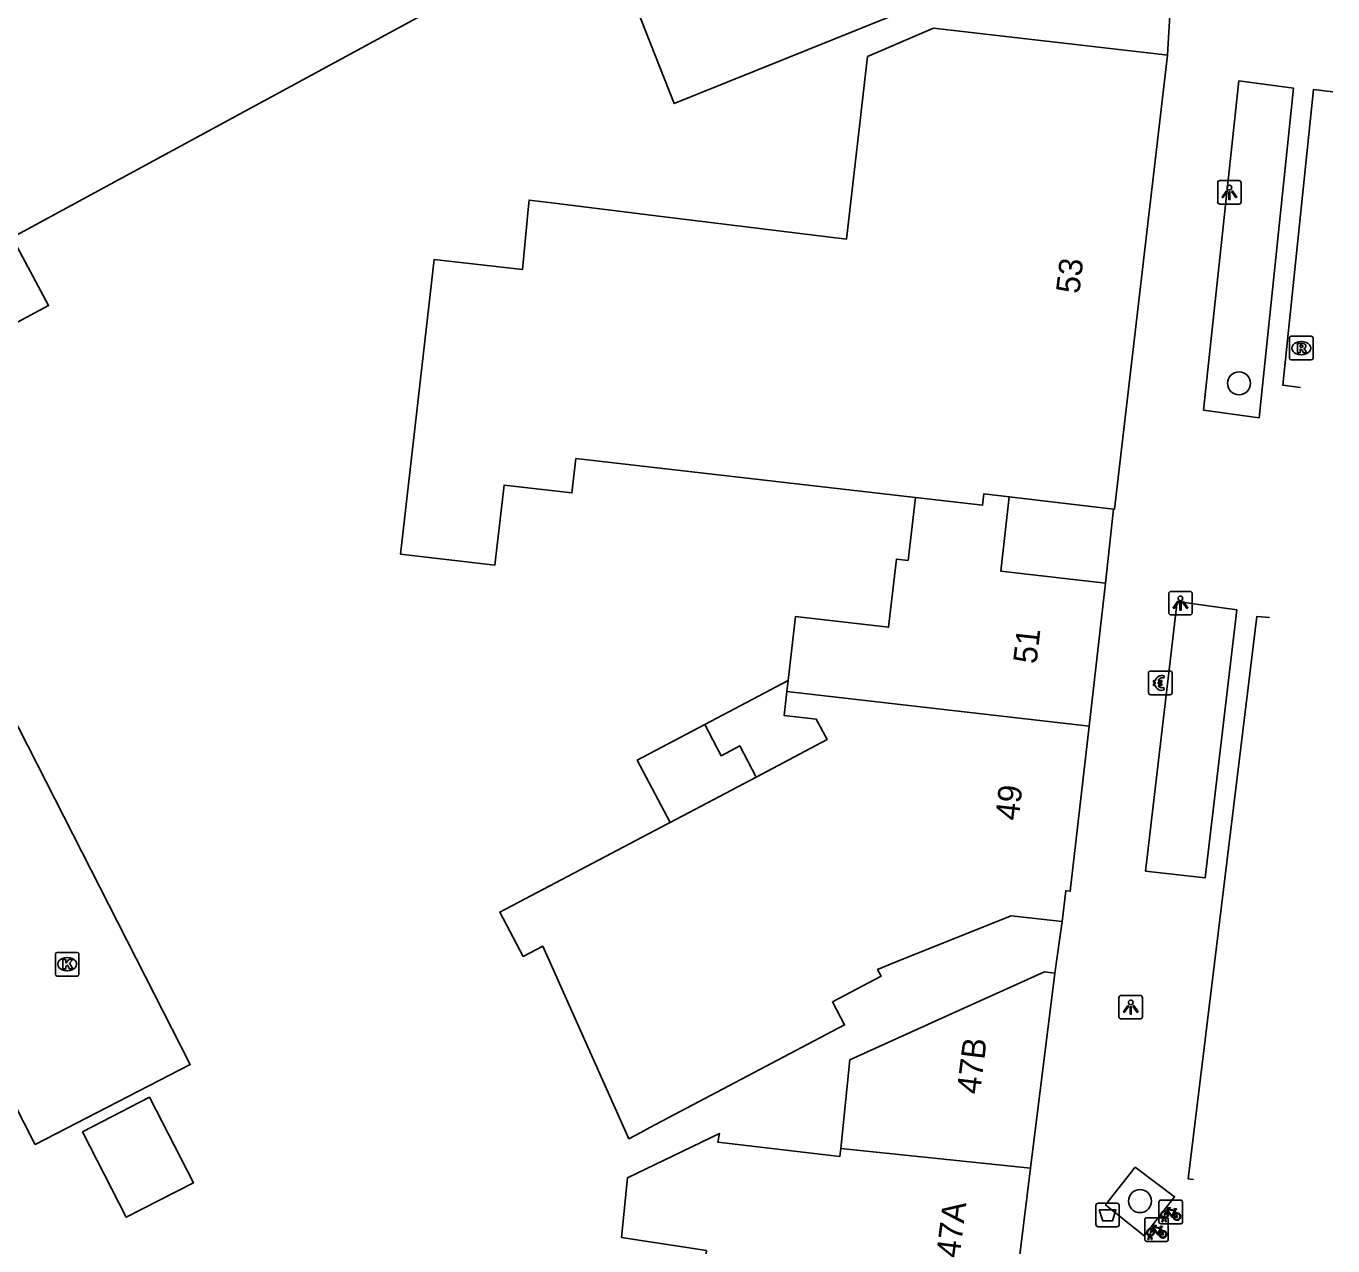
# Model space of a CAD drawing. Extents: x 160379 to 161131, y 383940 to 384849.
# Drawn here: x 161071.7 to 161127.2, y 384171 to 384222.7 of the extents above; entities that cross this region are included whole.
import ezdxf

# ---------------------------------------------------------------- set-up
doc = ezdxf.new("R2010")
doc.units = 0
for name, color, linetype in [('IMGEO_Afvalbak', 7, 'Continuous'), ('IMGEO_Betaalautomaat', 7, 'Continuous'), ('IMGEO_Boom', 7, 'Continuous'), ('IMGEO_Fietsenrek', 7, 'Continuous'), ('IMGEO_Kolk', 7, 'Continuous'), ('IMGEO_Lichtpunt', 7, 'Continuous'), ('IMGEO_Pand', 7, 'Continuous'), ('IMGEO_Pand_nummerreeks', 7, 'Continuous'), ('IMGEO_Rijbaan_lokaal_open', 7, 'Continuous'), ('IMGEO_Rioolput', 7, 'Continuous'), ('IMGEO_Voetpad_open', 7, 'Continuous')]:
    doc.layers.add(name, color=color, linetype=linetype)

msp = doc.modelspace()

# ---------------------------------------------------------------- linework, layer by layer
at = {"layer": 'IMGEO_Afvalbak'}
for p, q in [((161117.114, 384171.885), (161117.114, 384172.685)), ((161117.114, 384172.685), (161117.114, 384171.885)), ((161117.214, 384172.785), (161118.004, 384172.785)), ((161118.004, 384172.785), (161117.214, 384172.785)), ((161118.104, 384172.685), (161118.104, 384171.885)), ((161118.104, 384171.885), (161118.104, 384172.685)), ((161118.004, 384171.785), (161117.214, 384171.785)), ((161117.214, 384171.785), (161118.004, 384171.785))]:
    msp.add_line(p, q, dxfattribs=at)
msp.add_lwpolyline([(161117.257, 384172.499), (161117.961, 384172.499), (161117.812, 384172.029), (161117.406, 384172.029), (161117.257, 384172.499)], dxfattribs=at)
for centre, start, end in [((161117.214, 384172.685), 90, 180), ((161117.214, 384172.685), 90, 180), ((161118.004, 384172.685), 0, 90), ((161118.004, 384172.685), 360, 90), ((161117.214, 384171.885), 180, 270), ((161117.214, 384171.885), 180, 270), ((161118.004, 384171.885), 270, 0), ((161118.004, 384171.885), 270, 0)]:
    msp.add_arc(centre, 0.1, start, end, dxfattribs=at)
at = {"layer": 'IMGEO_Betaalautomaat'}
for p, q in [((161119.344, 384194.441), (161119.344, 384195.282)), ((161119.344, 384195.282), (161119.344, 384194.441)), ((161119.419, 384195.365), (161120.26, 384195.365)), ((161120.26, 384195.365), (161119.419, 384195.365)), ((161119.627, 384194.829), (161119.627, 384194.897)), ((161119.748, 384194.897), (161119.748, 384194.829)), ((161120.006, 384195.17), (161119.989, 384195.07)), ((161120.343, 384195.291), (161120.343, 384194.45)), ((161120.343, 384194.45), (161120.343, 384195.291)), ((161120.269, 384194.366), (161119.428, 384194.366)), ((161119.428, 384194.366), (161120.269, 384194.366)), ((161119.993, 384194.664), (161120.015, 384194.577))]:
    msp.add_line(p, q, dxfattribs=at)
for points in [[(161119.627, 384194.897), (161119.558, 384194.897), (161119.558, 384194.966), (161119.637, 384194.966)], [(161119.759, 384194.966), (161119.906, 384194.966), (161119.906, 384194.897), (161119.748, 384194.897)], [(161119.632, 384194.76), (161119.558, 384194.76), (161119.558, 384194.829), (161119.627, 384194.829)], [(161119.748, 384194.829), (161119.906, 384194.829), (161119.906, 384194.76), (161119.762, 384194.76)]]:
    msp.add_lwpolyline(points, dxfattribs=at)
for centre, radius, start, end in [((161119.422, 384195.288), 0.0779, 92.4484, 184.2845), ((161119.422, 384195.288), 0.0779, 92.4484, 184.2845), ((161119.92, 384194.89), 0.293, 73.014, 165.0139), ((161119.926, 384194.903), 0.179, 69.3236, 159.5683), ((161120.266, 384195.288), 0.0779, 2.4484, 94.2845), ((161120.266, 384195.288), 0.0779, 2.4484, 94.2845), ((161119.422, 384194.444), 0.0779, 182.4484, 274.2845), ((161119.422, 384194.444), 0.0779, 182.4484, 274.2845), ((161119.893, 384194.815), 0.267, 191.8096, 297.0389), ((161119.926, 384194.83), 0.179, 202.7625, 291.8693), ((161120.266, 384194.444), 0.0779, 272.4484, 4.2845), ((161120.266, 384194.444), 0.0779, 272.4484, 4.2845)]:
    msp.add_arc(centre, radius, start, end, dxfattribs=at)
at = {"layer": 'IMGEO_Boom'}
for centre in [(161123.186, 384207.58), (161118.984, 384172.872)]:
    msp.add_circle(centre, 0.489, dxfattribs=at)
at = {"layer": 'IMGEO_Fietsenrek'}
for p, q in [((161119.786, 384171.99), (161119.786, 384172.831)), ((161119.786, 384172.831), (161119.786, 384171.99)), ((161119.861, 384172.915), (161120.702, 384172.915)), ((161120.702, 384172.915), (161119.861, 384172.915)), ((161120.786, 384172.84), (161120.786, 384171.999)), ((161120.786, 384171.999), (161120.786, 384172.84)), ((161119.261, 384172.164), (161120.102, 384172.164)), ((161120.102, 384172.164), (161119.261, 384172.164)), ((161119.913, 384171.999), (161119.952, 384172.159)), ((161119.982, 384172.147), (161119.947, 384171.999)), ((161120.024, 384172.171), (161120.023, 384172.175)), ((161120.065, 384171.999), (161120.031, 384172.141)), ((161120.055, 384172.182), (161120.056, 384172.175)), ((161120.063, 384172.145), (161120.098, 384171.999)), ((161120.473, 384172.464), (161120.509, 384172.369)), ((161119.186, 384171.239), (161119.186, 384172.08)), ((161119.186, 384172.08), (161119.186, 384171.239)), ((161120.711, 384171.915), (161119.87, 384171.915)), ((161119.87, 384171.915), (161120.711, 384171.915)), ((161119.873, 384171.713), (161119.909, 384171.618)), ((161119.947, 384171.999), (161119.913, 384171.999)), ((161120.098, 384171.999), (161120.065, 384171.999)), ((161120.186, 384172.089), (161120.186, 384171.248)), ((161120.186, 384171.248), (161120.186, 384172.089)), ((161120.111, 384171.164), (161119.27, 384171.164)), ((161119.27, 384171.164), (161120.111, 384171.164)), ((161119.313, 384171.248), (161119.352, 384171.408)), ((161119.347, 384171.248), (161119.313, 384171.248)), ((161119.382, 384171.396), (161119.347, 384171.248)), ((161119.424, 384171.42), (161119.423, 384171.424)), ((161119.465, 384171.248), (161119.431, 384171.39)), ((161119.455, 384171.431), (161119.456, 384171.424)), ((161119.463, 384171.394), (161119.498, 384171.248)), ((161119.498, 384171.248), (161119.465, 384171.248))]:
    msp.add_line(p, q, dxfattribs=at)
for points in [[(161120.12, 384172.389), (161120.068, 384172.299), (161120.028, 384172.274), (161120.029, 384172.321), (161120.084, 384172.415)], [(161120.099, 384172.441), (161120.194, 384172.605), (161120.28, 384172.591), (161120.282, 384172.582), (161120.226, 384172.571), (161120.199, 384172.526), (161120.455, 384172.485)], [(161120.395, 384172.197), (161120.345, 384172.197), (161120.154, 384172.448), (161120.135, 384172.416)], [(161120.442, 384172.46), (161120.185, 384172.501), (161120.168, 384172.472), (161120.335, 384172.252), (161120.442, 384172.46)], [(161120.49, 384172.362), (161120.46, 384172.439), (161120.351, 384172.221), (161120.394, 384172.221)], [(161120.424, 384172.221), (161120.544, 384172.22), (161120.5, 384172.334)], [(161120.52, 384172.341), (161120.575, 384172.196), (161120.425, 384172.196)], [(161120.455, 384172.485), (161120.48, 384172.534), (161120.474, 384172.538), (161120.451, 384172.542), (161120.439, 384172.549), (161120.438, 384172.552), (161120.44, 384172.557), (161120.535, 384172.542), (161120.537, 384172.532), (161120.527, 384172.519), (161120.515, 384172.513), (161120.501, 384172.519), (161120.473, 384172.464)], [(161119.52, 384171.638), (161119.468, 384171.548), (161119.428, 384171.523), (161119.429, 384171.57), (161119.484, 384171.664)], [(161119.499, 384171.69), (161119.594, 384171.854), (161119.68, 384171.84), (161119.682, 384171.831), (161119.626, 384171.82), (161119.599, 384171.775), (161119.855, 384171.734)], [(161119.795, 384171.446), (161119.745, 384171.446), (161119.554, 384171.697), (161119.535, 384171.665)], [(161119.842, 384171.709), (161119.585, 384171.75), (161119.568, 384171.721), (161119.735, 384171.501), (161119.842, 384171.709)], [(161119.89, 384171.611), (161119.86, 384171.688), (161119.751, 384171.47), (161119.794, 384171.47)], [(161119.824, 384171.47), (161119.944, 384171.469), (161119.9, 384171.583)], [(161119.92, 384171.59), (161119.975, 384171.445), (161119.825, 384171.445)], [(161119.855, 384171.734), (161119.88, 384171.783), (161119.874, 384171.787), (161119.851, 384171.791), (161119.839, 384171.798), (161119.838, 384171.801), (161119.84, 384171.806), (161119.935, 384171.791), (161119.937, 384171.781), (161119.927, 384171.768), (161119.915, 384171.762), (161119.901, 384171.768), (161119.873, 384171.713)]]:
    msp.add_lwpolyline(points, dxfattribs=at)
for centre, radius, start, end in [((161119.864, 384172.837), 0.0779, 92.4484, 184.2845), ((161119.864, 384172.837), 0.0779, 92.4484, 184.2845), ((161120.708, 384172.837), 0.0779, 2.4484, 94.2845), ((161120.708, 384172.837), 0.0779, 2.4484, 94.2845), ((161119.264, 384172.086), 0.0779, 92.4484, 184.2845), ((161119.264, 384172.086), 0.0779, 92.4484, 184.2845), ((161120.026, 384172.3), 0.159, 62.6766, 242.1369), ((161120.026, 384172.3), 0.129, 63.3192, 238.903), ((161120.006, 384172.171), 0.0499, 12.8025, 158.6934), ((161120.026, 384172.3), 0.159, 253.9967, 271.7867), ((161120.006, 384172.171), 0.0174, 12.8025, 163.4502), ((161120.026, 384172.3), 0.129, 253.415, 269.0204), ((161120.026, 384172.3), 0.129, 283.6043, 43.4302), ((161120.026, 384172.3), 0.159, 283.5766, 46.6042), ((161120.108, 384172.086), 0.0779, 2.4484, 94.2845), ((161120.108, 384172.086), 0.0779, 2.4484, 94.2845), ((161120.553, 384172.216), 0.159, 113.3408, 178.3217), ((161120.553, 384172.216), 0.159, 187.0065, 105.7708), ((161120.553, 384172.216), 0.129, 113.923, 177.9556), ((161120.553, 384172.216), 0.129, 188.6715, 104.5883), ((161119.426, 384171.549), 0.159, 62.6766, 242.1369), ((161119.426, 384171.549), 0.129, 63.3192, 238.903), ((161119.426, 384171.549), 0.129, 283.6043, 43.4302), ((161119.426, 384171.549), 0.159, 283.5766, 46.6042), ((161119.864, 384171.993), 0.0779, 182.4484, 274.2845), ((161119.864, 384171.993), 0.0779, 182.4484, 274.2845), ((161119.953, 384171.465), 0.159, 113.3408, 178.3217), ((161119.953, 384171.465), 0.159, 187.0065, 105.7708), ((161119.953, 384171.465), 0.129, 113.923, 177.9556), ((161119.953, 384171.465), 0.129, 188.6715, 104.5883), ((161120.708, 384171.993), 0.0779, 272.4484, 4.2845), ((161120.708, 384171.993), 0.0779, 272.4484, 4.2845), ((161119.264, 384171.242), 0.0779, 182.4484, 274.2845), ((161119.264, 384171.242), 0.0779, 182.4484, 274.2845), ((161119.406, 384171.42), 0.0499, 12.8025, 158.6934), ((161119.426, 384171.549), 0.159, 253.9967, 271.7867), ((161119.406, 384171.42), 0.0174, 12.8025, 163.4502), ((161119.426, 384171.549), 0.129, 253.415, 269.0204), ((161120.108, 384171.242), 0.0779, 272.4484, 4.2845), ((161120.108, 384171.242), 0.0779, 272.4484, 4.2845)]:
    msp.add_arc(centre, radius, start, end, dxfattribs=at)
at = {"layer": 'IMGEO_Kolk'}
for p, q in [((161072.953, 384182.5), (161072.953, 384183.352)), ((161073.028, 384183.426), (161073.88, 384183.426)), ((161073.954, 384183.352), (161073.954, 384182.5)), ((161073.441, 384183.206), (161073.466, 384183.206)), ((161073.88, 384182.426), (161073.028, 384182.426)), ((161073.464, 384182.646), (161073.439, 384182.646))]:
    msp.add_line(p, q, dxfattribs=at)
for points in [[(161072.953, 384182.5), (161072.953, 384183.352)], [(161073.028, 384183.426), (161073.88, 384183.426)], [(161073.954, 384183.352), (161073.954, 384182.5)], [(161073.274, 384183.126), (161073.397, 384183.126), (161073.397, 384182.975), (161073.527, 384183.126), (161073.691, 384183.126), (161073.545, 384182.975), (161073.698, 384182.726), (161073.546, 384182.726), (161073.461, 384182.89), (161073.397, 384182.823), (161073.397, 384182.726), (161073.274, 384182.726), (161073.274, 384183.126)], [(161073.88, 384182.426), (161073.028, 384182.426)]]:
    msp.add_lwpolyline(points, dxfattribs=at)
for centre, start, end in [((161073.03, 384183.35), 91.552, 178.448), ((161073.03, 384183.35), 91.552, 178.448), ((161073.878, 384183.35), 1.552, 88.448), ((161073.878, 384183.35), 1.552, 88.448), ((161073.03, 384182.502), 181.552, 268.448), ((161073.03, 384182.502), 181.552, 268.448), ((161073.878, 384182.502), 271.552, 358.448), ((161073.878, 384182.502), 271.552, 358.448)]:
    msp.add_arc(centre, 0.0765, start, end, dxfattribs=at)
for centre, major_axis, ratio, start_param, end_param in [((161073.44, 384182.926), (-0.387, 0.002), 0.722429, 4.712389, 7.853982), ((161073.465, 384182.926), (-0.39, 0.002), 0.717154, 1.570796, 4.712389)]:
    msp.add_ellipse(centre, major_axis=major_axis, ratio=ratio, start_param=start_param, end_param=end_param, dxfattribs=at)
at = {"layer": 'IMGEO_Lichtpunt'}
for p, q in [((161122.28, 384216.086), (161122.28, 384215.279)), ((161122.28, 384216.086), (161122.28, 384215.279)), ((161123.182, 384216.181), (161122.374, 384216.181)), ((161123.182, 384216.181), (161122.374, 384216.181)), ((161123.276, 384215.279), (161123.276, 384216.086)), ((161123.276, 384215.279), (161123.276, 384216.086)), ((161122.374, 384215.185), (161123.182, 384215.185)), ((161122.374, 384215.185), (161123.182, 384215.185)), ((161121.105, 384198.748), (161120.297, 384198.748)), ((161121.105, 384198.748), (161120.297, 384198.748)), ((161120.203, 384198.653), (161120.203, 384197.846)), ((161120.203, 384198.653), (161120.203, 384197.846)), ((161121.199, 384197.846), (161121.199, 384198.653)), ((161121.199, 384197.846), (161121.199, 384198.653)), ((161120.297, 384197.752), (161121.105, 384197.752)), ((161120.297, 384197.752), (161121.105, 384197.752)), ((161118.994, 384181.601), (161118.186, 384181.601)), ((161118.994, 384181.601), (161118.186, 384181.601)), ((161118.092, 384181.506), (161118.092, 384180.699)), ((161118.092, 384181.506), (161118.092, 384180.699)), ((161119.088, 384180.699), (161119.088, 384181.506)), ((161119.088, 384180.699), (161119.088, 384181.506)), ((161118.186, 384180.605), (161118.994, 384180.605)), ((161118.186, 384180.605), (161118.994, 384180.605))]:
    msp.add_line(p, q, dxfattribs=at)
for points in [[(161122.654, 384215.75), (161122.693, 384215.722), (161122.505, 384215.46), (161122.467, 384215.487), (161122.654, 384215.75)], [(161122.756, 384215.702), (161122.803, 384215.702), (161122.803, 384215.38), (161122.756, 384215.38), (161122.756, 384215.702)], [(161122.866, 384215.722), (161122.904, 384215.749), (161123.091, 384215.487), (161123.052, 384215.459), (161122.866, 384215.722)], [(161120.577, 384198.317), (161120.616, 384198.289), (161120.428, 384198.027), (161120.39, 384198.054), (161120.577, 384198.317)], [(161120.679, 384198.269), (161120.726, 384198.269), (161120.726, 384197.947), (161120.679, 384197.947), (161120.679, 384198.269)], [(161120.789, 384198.289), (161120.827, 384198.316), (161121.014, 384198.054), (161120.975, 384198.026), (161120.789, 384198.289)], [(161118.466, 384181.17), (161118.505, 384181.142), (161118.317, 384180.88), (161118.279, 384180.907), (161118.466, 384181.17)], [(161118.568, 384181.122), (161118.615, 384181.122), (161118.615, 384180.8), (161118.568, 384180.8), (161118.568, 384181.122)], [(161118.678, 384181.142), (161118.716, 384181.169), (161118.903, 384180.907), (161118.864, 384180.879), (161118.678, 384181.142)]]:
    msp.add_lwpolyline(points, dxfattribs=at)
for centre in [(161122.779, 384215.884), (161120.702, 384198.451), (161118.591, 384181.304)]:
    msp.add_circle(centre, 0.0994, dxfattribs=at)
for centre, start, end in [((161122.374, 384216.086), 90, 180), ((161122.374, 384216.086), 90, 180), ((161123.182, 384216.086), 0, 90), ((161123.182, 384216.086), 0, 90), ((161122.374, 384215.279), 180, 270), ((161122.374, 384215.279), 180, 270), ((161123.182, 384215.279), 270, 0), ((161123.182, 384215.279), 270, 360), ((161120.297, 384198.653), 90, 180), ((161120.297, 384198.653), 90, 180), ((161121.105, 384198.653), 0, 90), ((161121.105, 384198.653), 0, 90), ((161120.297, 384197.846), 180, 270), ((161120.297, 384197.846), 180, 270), ((161121.105, 384197.846), 270, 0), ((161121.105, 384197.846), 270, 360), ((161118.186, 384181.506), 90, 180), ((161118.186, 384181.506), 90, 180), ((161118.994, 384181.506), 0, 90), ((161118.994, 384181.506), 0, 90), ((161118.186, 384180.699), 180, 270), ((161118.186, 384180.699), 180, 270), ((161118.994, 384180.699), 270, 0), ((161118.994, 384180.699), 270, 360)]:
    msp.add_arc(centre, 0.0946, start, end, dxfattribs=at)
at = {"layer": 'IMGEO_Pand'}
for points in [[(161109.7, 384225.172), (161109.66, 384223.668), (161109.439, 384223.578), (161099.217, 384219.449), (161098.792, 384220.53), (161096.418, 384226.566)], [(161092.79, 384225.533), (161071.113, 384213.774), (161072.662, 384210.882), (161064.484, 384206.503)], [(161109.45, 384202.735), (161095.043, 384204.388), (161094.877, 384202.932), (161091.997, 384203.263), (161091.608, 384199.869), (161087.595, 384200.33), (161089.029, 384212.838), (161092.775, 384212.408), (161093.026, 384215.097), (161093.058, 384215.356), (161094.025, 384215.237), (161098.567, 384214.678), (161106.531, 384213.698), (161107.42, 384221.449), (161110.215, 384222.648), (161119.69, 384221.561), (161120.15, 384221.508)], [(161120.15, 384221.508), (161117.898, 384202.234), (161117.862, 384202.238)], [(161104.051, 384194.967), (161104.362, 384197.682), (161108.316, 384197.228), (161108.648, 384200.118), (161109.144, 384200.062), (161109.45, 384202.735)], [(161109.45, 384202.735), (161112.304, 384202.408), (161112.361, 384202.892), (161113.433, 384202.765)], [(161117.523, 384199.102), (161113.072, 384199.612), (161113.433, 384202.765)], [(161113.433, 384202.765), (161117.862, 384202.238)], [(161117.523, 384199.102), (161116.827, 384193.034)], [(161100.51, 384193.101), (161104.051, 384194.967)], [(161103.998, 384194.506), (161104.051, 384194.967)], [(161103.998, 384194.506), (161103.88, 384193.482), (161105.247, 384193.325), (161105.704, 384192.459), (161102.691, 384190.871)], [(161116.827, 384193.034), (161103.998, 384194.506)], [(161099.041, 384188.947), (161097.647, 384191.592), (161100.51, 384193.101)], [(161100.51, 384193.101), (161101.208, 384191.777), (161101.995, 384192.192), (161102.691, 384190.871)], [(161116.827, 384193.034), (161116.024, 384186.024), (161115.834, 384186.045), (161115.684, 384184.736)], [(161102.691, 384190.871), (161099.041, 384188.947)], [(161115.684, 384184.736), (161113.518, 384184.985), (161108.88, 384183.12), (161107.844, 384182.703), (161107.995, 384182.416), (161105.928, 384181.326), (161106.444, 384180.348), (161098.186, 384175.995), (161097.799, 384175.791), (161097.29, 384175.522), (161093.635, 384183.692), (161092.802, 384183.254), (161091.81, 384185.136), (161098.906, 384188.876), (161099.041, 384188.947)], [(161106.285, 384175.101), (161106.674, 384178.871), (161111.043, 384180.846), (161114.937, 384182.605), (161115.375, 384182.55)], [(161115.375, 384182.55), (161114.34, 384174.269)], [(161074.097, 384175.819), (161076.943, 384177.282), (161078.808, 384173.654), (161075.962, 384172.191), (161074.097, 384175.819)], [(161113.639, 384168.655), (161108.686, 384169.337), (161105.732, 384169.743), (161100.539, 384170.403), (161100.582, 384170.771), (161096.978, 384171.333), (161097.23, 384173.859), (161101.134, 384175.749), (161101.064, 384175.38), (161106.25, 384174.766), (161106.285, 384175.101)], [(161106.285, 384175.101), (161114.34, 384174.269)], [(161114.34, 384174.269), (161113.639, 384168.655)]]:
    msp.add_lwpolyline(points, dxfattribs=at)
at = {"layer": 'IMGEO_Rijbaan_lokaal_open'}
msp.add_lwpolyline([(161064.484, 384206.503), (161078.678, 384178.668), (161072.089, 384175.281), (161072.015, 384175.425), (161070.859, 384177.673)], dxfattribs=at)
at = {"layer": 'IMGEO_Rioolput'}
for p, q in [((161125.326, 384208.648), (161125.326, 384209.5)), ((161125.401, 384209.574), (161126.253, 384209.574)), ((161125.814, 384209.354), (161125.839, 384209.354)), ((161126.327, 384209.5), (161126.327, 384208.648)), ((161125.837, 384208.794), (161125.812, 384208.794)), ((161126.253, 384208.574), (161125.401, 384208.574))]:
    msp.add_line(p, q, dxfattribs=at)
for points in [[(161125.326, 384208.648), (161125.326, 384209.5)], [(161125.401, 384209.574), (161126.253, 384209.574)], [(161125.915, 384209.272), (161125.663, 384209.274), (161125.663, 384208.874)], [(161126.327, 384209.5), (161126.327, 384208.648)], [(161125.663, 384208.874), (161125.787, 384208.874), (161125.787, 384209.036), (161125.798, 384209.036)], [(161125.841, 384209.193), (161125.787, 384209.193), (161125.787, 384209.112)], [(161125.787, 384209.112), (161125.839, 384209.112)], [(161125.845, 384209.007), (161125.916, 384208.874), (161126.056, 384208.874), (161125.991, 384209)], [(161126.253, 384208.574), (161125.401, 384208.574)]]:
    msp.add_lwpolyline(points, dxfattribs=at)
for centre, radius, start, end in [((161125.403, 384209.498), 0.0765, 91.552, 178.448), ((161125.403, 384209.498), 0.0765, 91.552, 178.448), ((161126.251, 384209.498), 0.0765, 1.552, 88.448), ((161126.251, 384209.498), 0.0765, 1.552, 88.448), ((161125.797, 384208.983), 0.0533, 26.0293, 88.6989), ((161125.823, 384209.301), 0.19, 274.7715, 282.9687), ((161125.847, 384209.097), 0.0964, 77.0061, 93.1865), ((161125.861, 384209.154), 0.0378, 276.6634, 79.6772), ((161125.914, 384209.162), 0.109, 350.3612, 89.416), ((161125.912, 384209.162), 0.112, 277.5842, 350.9817), ((161125.896, 384208.947), 0.108, 29.5134, 73.7905), ((161125.403, 384208.65), 0.0765, 181.552, 268.448), ((161125.403, 384208.65), 0.0765, 181.552, 268.448), ((161126.251, 384208.65), 0.0765, 271.552, 358.448), ((161126.251, 384208.65), 0.0765, 271.552, 358.448)]:
    msp.add_arc(centre, radius, start, end, dxfattribs=at)
for centre, major_axis, ratio, start_param, end_param in [((161125.813, 384209.074), (-0.387, 0.002), 0.722429, 4.712389, 7.853982), ((161125.838, 384209.074), (-0.39, 0.002), 0.717154, 1.570796, 4.712389)]:
    msp.add_ellipse(centre, major_axis=major_axis, ratio=ratio, start_param=start_param, end_param=end_param, dxfattribs=at)
at = {"layer": 'IMGEO_Voetpad_open'}
for points in [[(161120.334, 384224.553), (161120.21, 384222.498), (161120.15, 384221.508)], [(161121.678, 384206.443), (161123.18, 384220.414), (161125.493, 384220.11), (161124.048, 384206.117), (161121.678, 384206.443)], [(161127.169, 384219.949), (161126.349, 384220.054), (161125.05, 384207.499), (161125.798, 384207.402)], [(161117.862, 384202.238), (161117.523, 384199.102)], [(161119.223, 384186.879), (161120.555, 384198.314), (161123.087, 384197.962), (161121.747, 384186.596), (161119.223, 384186.879)], [(161124.476, 384197.637), (161123.942, 384197.685), (161121.031, 384173.818), (161121.249, 384173.789)], [(161115.684, 384184.736), (161115.375, 384182.55)], [(161118.775, 384174.311), (161120.454, 384173.055), (161119.162, 384171.404), (161117.525, 384172.712), (161118.775, 384174.311)]]:
    msp.add_lwpolyline(points, dxfattribs=at)

# ---------------------------------------------------------------- texts
at = {"layer": 'IMGEO_Pand_nummerreeks'}
for s, rotation, p in [('53', 83.2278, (161116.406, 384211.35)), ('51', 83.4613, (161114.59, 384195.646)), ('49', 83.4628, (161113.829, 384188.995)), ('47B', 82.8785, (161112.189, 384177.376)), ('47A', 82.8783, (161111.321, 384170.429))]:
    msp.add_text(s, height=1, rotation=rotation, dxfattribs=at).set_placement(p)

doc.saveas('drawing.dxf')
